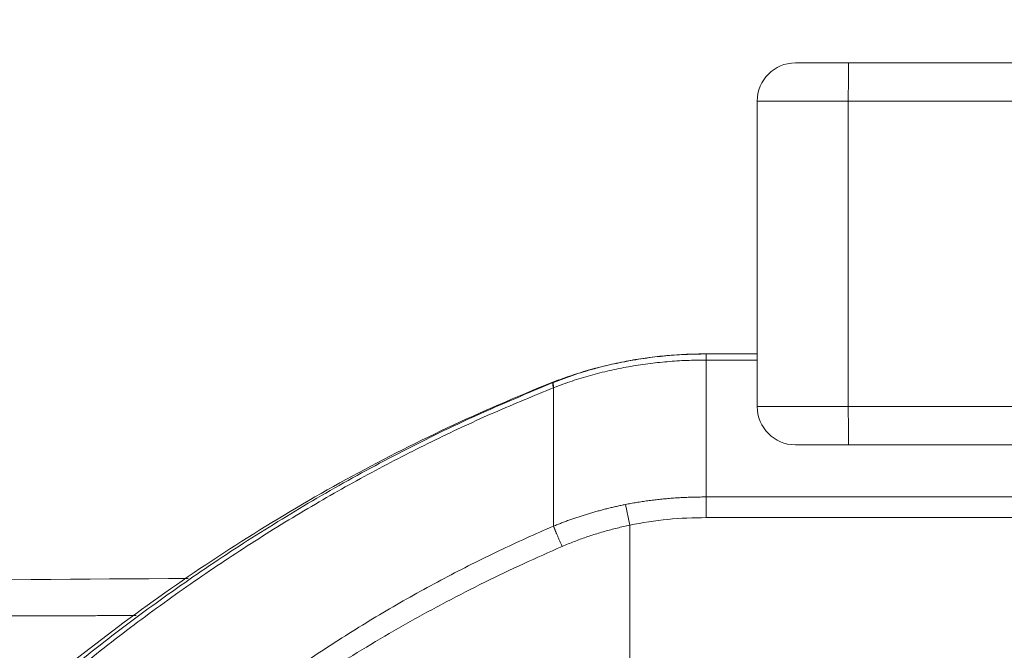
# Model space of a CAD drawing. Header units: millimetres. Extents: x 0 to 594, y 0 to 420.
# Tile 242 of 420: x 233.1 to 239.55, y 346.08 to 350.21. Entities that reach past the tile are written whole.
import ezdxf

# ---------------------------------------------------------------- set-up
doc = ezdxf.new("R2010")
doc.units = ezdxf.units.MM
doc.layers.add('1', color=7, linetype='Continuous', true_color=0xffffff)
doc.styles.add('Arial Unicode MS', font='txt')
doc.dimstyles.get("Standard").update_dxf_attribs({"dimtxt": 0.18, "dimasz": 0.18, "dimexe": 0.18, "dimexo": 0.0625, "dimgap": 0.09, "dimtad": 0, "dimtih": 1, "dimtoh": 1, "dimdec": 4, "dimzin": 0, "dimdsep": 46, "dimtxsty": 'Standard', "dimcen": 0.09, "dimadec": 0, "dimazin": 0, "dimtfac": 1, "dimtdec": 4, "dimtofl": 0, "dimtmove": 0, "dimatfit": 3, "dimfxl": 0, "dimtolj": 1, "dimtzin": 0, "dimarcsym": 0})

# ---------------------------------------------------------------- blocks, each defined once
blk = doc.blocks.new('_U0')
at = {"layer": '1', "color": 18, "lineweight": 13}
for p, q in [((147.6569, 304.1723), (147.6569, 390.192)), ((305.8469, 301.3923), (305.8469, 390.192)), ((147.6569, 388.192), (198.8518, 388.192)), ((305.8469, 388.192), (254.6521, 388.192))]:
    blk.add_line(p, q, dxfattribs=at)
at = {"layer": '1', "color": 18}
for points in [[(147.6569, 388.192), (151.1569, 389.1299), (151.1569, 387.2542)], [(305.8469, 388.192), (302.3469, 387.2542), (302.3469, 389.1299)]]:
    blk.add_solid(points, dxfattribs=at)
at = {"layer": '1', "color": 18, "linetype": 'Continuous', "lineweight": 13, "char_height": 3.5, "attachment_point": 7, "line_spacing_factor": 1.047437, "style": 'Arial Unicode MS'}
for s, insert in [('\\fArial Unicode MS|b0|i0;\\W1.0000;3.16', (200.5373, 385.5562)), ('\\fArial Unicode MS|b0|i0;\\W1.0000;LIFT POINT SPAN', (213.2036, 385.5562))]:
    blk.add_mtext(s, dxfattribs=dict(at, insert=insert))

msp = doc.modelspace()

# ---------------------------------------------------------------- linework, layer by layer
at = {"layer": '1', "color": 155, "linetype": 'Continuous', "lineweight": 13}
for p, q in [((238.1803, 349.9283), (238.5285, 349.9283)), ((238.5285, 349.9283), (249.9732, 349.9283)), ((237.9303, 349.6783), (237.9303, 347.6783)), ((238.5272, 349.6783), (237.9303, 349.6783)), ((238.5272, 349.6783), (238.5272, 347.6783)), ((249.9719, 349.6783), (238.5272, 349.6783)), ((237.9303, 347.6783), (238.5272, 347.6783)), ((238.5272, 347.6783), (249.9719, 347.6783)), ((238.5285, 347.4283), (238.1803, 347.4283)), ((249.9732, 347.4283), (238.5285, 347.4283)), ((237.0676, 347.0375), (237.0963, 346.9021)), ((237.0963, 346.2733), (237.0963, 345.8214))]:
    msp.add_line(p, q, dxfattribs=at)
for centre, start, end in [((238.1803, 349.6783), 90, 180), ((238.1803, 347.6783), 180, 270)]:
    msp.add_arc(centre, 0.25, start, end, dxfattribs=at)
for centre, start_param, end_param in [((238.5285, 349.6783), 3.141593, 4.712389), ((238.5285, 347.6783), 4.712389, 6.283185)]:
    msp.add_ellipse(centre, major_axis=(0, -0.25), ratio=0.005236, start_param=start_param, end_param=end_param, dxfattribs=at)
for points, degree in [([(237.5963, 348.0233), (237.0792, 348.0247), (236.5963, 347.8398)], 2), ([(237.5963, 348.0233), (237.7077, 348.0233), (237.8191, 348.0233), (237.9304, 348.0233)], 3), ([(237.9306, 347.9835), (237.8192, 347.9835), (237.7078, 347.9835), (237.5963, 347.9835)], 3), ([(236.599, 347.8029), (236.5981, 347.8026), (236.5972, 347.8022), (236.5963, 347.8019)], 3), ([(237.5965, 346.9515), (237.4282, 346.9515), (237.2612, 346.9371), (237.0963, 346.9021)], 3), ([(237.0963, 346.9021), (237.0963, 346.6925), (237.0963, 346.4829), (237.0963, 346.2733)], 3), ([(233.863, 346.3109), (233.0113, 346.3075), (232.1567, 346.3045)], 2)]:
    msp.add_open_spline(points, degree=degree, dxfattribs=at)
for points, knots in [([(236.5963, 347.8365), (236.6436, 347.8544), (236.7376, 347.8901), (236.8818, 347.9324), (237.0262, 347.9666), (237.1706, 347.9925), (237.314, 348.0104), (237.4558, 348.0213), (237.5498, 348.0226), (237.5963, 348.0233)], [0, 0, 0, 0, 0.148351, 0.295168, 0.440301, 0.583563, 0.724744, 0.863628, 1, 1, 1, 1]), ([(237.5963, 348.0233), (237.5964, 348.0233), (237.5963, 348.0224), (237.5964, 348.0191), (237.5964, 348.0165), (237.5964, 348.0097), (237.5964, 348.0055), (237.5963, 347.9956), (237.5963, 347.9898), (237.5963, 347.9835)], [0, 0, 0, 0, 0.24533, 0.24533, 0.496887, 0.496887, 0.748443, 0.748443, 1, 1, 1, 1]), ([(237.5963, 347.9834), (237.5539, 347.9829), (237.4688, 347.9819), (237.3413, 347.9734), (237.2142, 347.9598), (237.0879, 347.9403), (236.9627, 347.915), (236.8392, 347.8839), (236.7176, 347.8472), (236.6385, 347.8177), (236.599, 347.8029)], [0, 0, 0, 0, 0.124809, 0.249954, 0.375271, 0.500612, 0.625848, 0.750873, 0.875606, 1, 1, 1, 1]), ([(237.5963, 347.0869), (237.5963, 347.2659), (237.5963, 347.5992), (237.5963, 347.8681), (237.5963, 347.9835)], [0, 0, 0, 0, 0.5, 1, 1, 1, 1]), ([(236.6299, 347.8529), (236.1647, 347.6699), (235.2631, 347.2512), (233.9964, 346.4539), (232.8536, 345.5426), (232.1624, 344.8726), (231.8436, 344.5325)], [0, 0, 0, 0, 0.253861, 0.508361, 0.763098, 1, 1, 1, 1]), ([(231.901, 344.5379), (232.0176, 344.6597), (232.2519, 344.9046), (232.6193, 345.2587), (233.0005, 345.6038), (233.3968, 345.9377), (233.8081, 346.2592), (234.2347, 346.5667), (234.6766, 346.8585), (235.1337, 347.1335), (235.606, 347.3893), (236.0922, 347.6265), (236.4263, 347.7657), (236.5939, 347.8355)], [0, 0, 0, 0, 0.08734, 0.175477, 0.264388, 0.354042, 0.4444, 0.535433, 0.627117, 0.719427, 0.81235, 0.905882, 1, 1, 1, 1]), ([(236.5963, 347.8019), (236.4679, 347.7492), (236.2072, 347.6424), (235.8188, 347.4615), (235.4267, 347.2615), (235.0324, 347.0407), (234.6369, 346.7988), (234.2412, 346.5355), (233.8465, 346.2506), (233.4538, 345.9439), (233.0641, 345.6156), (232.6785, 345.2657), (232.2969, 344.8954), (232.0514, 344.6346), (231.9274, 344.503)], [0, 0, 0, 0, 0.072244, 0.146579, 0.222983, 0.301442, 0.381943, 0.464467, 0.54898, 0.635453, 0.723844, 0.814101, 0.906169, 1, 1, 1, 1]), ([(236.5963, 347.8019), (236.5963, 347.6856), (236.5963, 347.4146), (236.5963, 347.0754), (236.5963, 346.8958)], [0, 0, 0, 0, 0.507571, 1, 1, 1, 1]), ([(237.0676, 347.0375), (237.0796, 347.0398), (237.1038, 347.0446), (237.1403, 347.051), (237.177, 347.0568), (237.214, 347.0622), (237.2513, 347.067), (237.2888, 347.0713), (237.3265, 347.075), (237.3644, 347.0782), (237.4026, 347.0809), (237.4409, 347.0831), (237.4795, 347.0848), (237.5183, 347.086), (237.5573, 347.0868), (237.5833, 347.0868), (237.5963, 347.0869)], [0, 0, 0, 0, 0.069331, 0.138965, 0.208911, 0.279173, 0.349758, 0.420671, 0.491915, 0.563493, 0.635406, 0.707656, 0.780241, 0.853162, 0.926416, 1, 1, 1, 1]), ([(237.5963, 347.0869), (240.0974, 347.0869), (242.6012, 347.0868), (247.0712, 347.0868), (249.0398, 347.0868), (251.0002, 347.0868)], [0, 0, 0, 0, 0.558737, 0.558737, 1, 1, 1, 1]), ([(236.5963, 346.8958), (236.6051, 346.8994), (236.6227, 346.9066), (236.6493, 346.9169), (236.676, 346.927), (236.7029, 346.9368), (236.73, 346.9463), (236.7572, 346.9555), (236.7846, 346.9645), (236.8122, 346.9731), (236.8399, 346.9814), (236.8678, 346.9895), (236.8959, 346.9972), (236.9241, 347.0047), (236.9525, 347.0118), (236.9811, 347.0187), (237.0097, 347.0253), (237.0386, 347.0316), (237.0579, 347.0355), (237.0676, 347.0375)], [0, 0, 0, 0, 0.057765, 0.115638, 0.173624, 0.231728, 0.289956, 0.348313, 0.406804, 0.465434, 0.524206, 0.583126, 0.642198, 0.701424, 0.76081, 0.820357, 0.88007, 0.93995, 1, 1, 1, 1]), ([(250.9737, 346.9515), (250.2636, 346.9515), (249.5527, 346.9515), (247.5964, 346.9515), (246.3494, 346.9515), (243.8523, 346.9515), (242.6022, 346.9515), (240.1002, 346.9515), (238.8484, 346.9515), (237.5965, 346.9515)], [0, 0, 0, 0, 0.160076, 0.160076, 0.44005, 0.44005, 0.720025, 0.720025, 1, 1, 1, 1]), ([(232.9857, 344.2193), (233.0369, 344.2791), (233.1387, 344.3981), (233.2961, 344.5712), (233.4561, 344.7393), (233.6187, 344.9021), (233.7837, 345.0598), (233.9508, 345.2122), (234.1199, 345.3596), (234.2909, 345.5017), (234.4634, 345.6388), (234.6374, 345.7708), (234.8127, 345.8977), (234.9891, 346.0195), (235.1663, 346.1364), (235.3443, 346.2482), (235.5228, 346.3552), (235.7016, 346.4572), (235.8807, 346.5544), (236.0598, 346.6469), (236.2387, 346.7345), (236.4172, 346.8178), (236.5369, 346.8699), (236.5963, 346.8958)], [0, 0, 0, 0, 0.052179, 0.103937, 0.15527, 0.206176, 0.256649, 0.306685, 0.356275, 0.405411, 0.454087, 0.502295, 0.55003, 0.597286, 0.644056, 0.690331, 0.736107, 0.781379, 0.826142, 0.870392, 0.914123, 0.957328, 1, 1, 1, 1]), ([(237.0963, 346.9021), (237.0824, 346.8991), (237.0546, 346.8931), (237.0131, 346.8833), (236.972, 346.8728), (236.9311, 346.8617), (236.8906, 346.8498), (236.8504, 346.8372), (236.8104, 346.8239), (236.7708, 346.8098), (236.7314, 346.795), (236.6922, 346.7795), (236.6663, 346.7685), (236.6534, 346.763)], [0, 0, 0, 0, 0.091957, 0.183544, 0.274814, 0.365818, 0.456609, 0.547242, 0.637773, 0.728256, 0.81875, 0.909312, 1, 1, 1, 1]), ([(236.6534, 346.763), (236.5686, 346.7257), (236.3983, 346.6507), (236.1455, 346.5293), (235.8929, 346.4003), (235.5626, 346.22), (235.1588, 345.9786), (234.6426, 345.6308), (234.1006, 345.2143), (233.5416, 344.7208), (233.2014, 344.3579), (233.03, 344.1752)], [0, 0, 0, 0, 0.061524, 0.123589, 0.186396, 0.250154, 0.374102, 0.499969, 0.66603, 0.831859, 1, 1, 1, 1]), ([(224.7346, 346.4802), (226.5217, 346.4955), (229.6781, 346.521), (232.8346, 346.5441), (234.204, 346.5537)], [0, 0, 0, 0, 0.566184, 1, 1, 1, 1])]:
    msp.add_open_spline(points, degree=3, knots=knots, dxfattribs=at)
for points, weights in [([(236.5963, 347.8019), (236.589, 347.833), (236.5939, 347.8355)], [0.999993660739, 0.968319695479, 0.999997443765]), ([(236.5963, 347.8365), (236.5916, 347.834), (236.599, 347.8029)], [1, 0.968293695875, 1]), ([(237.5963, 347.0869), (237.5965, 347.025), (237.5965, 346.9515)], [1, 0.959322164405, 1]), ([(236.5963, 346.8958), (236.6212, 346.8362), (236.6534, 346.763)], [0.999999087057, 0.952421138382, 0.999999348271])]:
    msp.add_rational_spline(points, weights, degree=2, dxfattribs=at)

# ---------------------------------------------------------------- dimensions: what is measured, and where the dimension line sits
at = {"layer": '1', "color": 18, "linetype": 'Continuous', "lineweight": 13}
dim = msp.add_linear_dim(base=(305.8469, 388.192), p1=(147.6569, 304.1723), p2=(305.8469, 301.3923), text=' <> \\fArial Unicode MS|b0|i0;\\C18;{\\H1.00x;\\fArial Unicode MS|b0|i0;LIFT POINT SPAN\\fArial Unicode MS|b0|i0;}\\C18;', dimstyle='Standard', override={"dimtxt": 3.5, "dimasz": 3.5, "dimexe": 2, "dimexo": 0, "dimgap": 1.5, "dimtih": 1, "dimtoh": 1, "dimdec": 2, "dimlfac": 0.02, "dimdsep": 46, "dimlunit": 2, "dimtxsty": 'Arial Unicode MS', "dimsah": 1, "dimse1": 0, "dimse2": 0, "dimsd1": 0, "dimsd2": 0, "dimclrd": 18, "dimclre": 18, "dimclrt": 18, "dimtol": 0, "dimtm": -0.1, "dimtfac": 1, "dimtdec": 2, "dimtofl": 1, "dimtmove": 0, "dimlwd": 13, "dimlwe": 13}, dxfattribs=at)
dim.commit()
dim.dimension.update_dxf_attribs({"geometry": '_U0', "text_midpoint": (226.7519, 388.192), "dimtype": 160})

doc.saveas('drawing.dxf')
